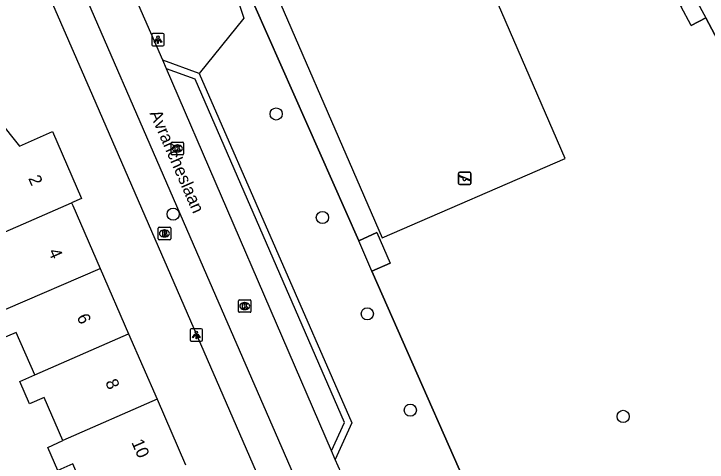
# Model space of a CAD drawing. Extents: x 158474 to 159560, y 388525 to 389605.
# Drawn here: x 158933.9 to 158989.5, y 388950.7 to 388986.6 of the extents above; entities that cross this region are included whole.
import ezdxf

# ---------------------------------------------------------------- set-up
doc = ezdxf.new("R2010")
doc.units = 0
for name, color, linetype in [('IMGEO_Boom', 7, 'Continuous'), ('IMGEO_Brandkraan', 7, 'Continuous'), ('IMGEO_Groenvoorziening', 7, 'Continuous'), ('IMGEO_Hek', 7, 'Continuous'), ('IMGEO_Kolk', 7, 'Continuous'), ('IMGEO_Lichtpunt', 7, 'Continuous'), ('IMGEO_Openbare_ruimte_label', 7, 'Continuous'), ('IMGEO_Pand', 7, 'Continuous'), ('IMGEO_Pand_nummerreeks', 7, 'Continuous'), ('IMGEO_Rijbaan_lokaal_open', 7, 'Continuous'), ('IMGEO_Speelvoorziening', 7, 'Continuous'), ('IMGEO_Voetpad_open', 7, 'Continuous')]:
    doc.layers.add(name, color=color, linetype=linetype)

msp = doc.modelspace()

# ---------------------------------------------------------------- linework, layer by layer
at = {"layer": 'IMGEO_Boom'}
for centre in [(158954.934, 388978.58), (158946.675, 388970.551), (158958.644, 388970.291), (158962.245, 388962.574), (158965.694, 388954.859), (158982.764, 388954.355)]:
    msp.add_circle(centre, 0.489, dxfattribs=at)
at = {"layer": 'IMGEO_Brandkraan'}
for p, q in [((158945.483, 388968.582), (158945.483, 388969.434)), ((158945.558, 388969.508), (158946.41, 388969.508)), ((158945.971, 388969.288), (158945.996, 388969.288)), ((158946.484, 388969.434), (158946.484, 388968.582)), ((158945.994, 388968.728), (158945.969, 388968.728)), ((158946.41, 388968.508), (158945.558, 388968.508))]:
    msp.add_line(p, q, dxfattribs=at)
for points in [[(158945.483, 388968.582), (158945.483, 388969.434)], [(158945.558, 388969.508), (158946.41, 388969.508)], [(158945.831, 388969.208), (158945.831, 388968.808), (158946.044, 388968.808)], [(158946.062, 388969.208), (158945.831, 388969.208)], [(158946.484, 388969.434), (158946.484, 388968.582)], [(158946.01, 388969.127), (158945.956, 388969.127), (158945.956, 388969.051)], [(158945.956, 388969.051), (158946.009, 388969.051)], [(158946.018, 388968.975), (158945.956, 388968.975), (158945.956, 388968.894)], [(158945.956, 388968.894), (158946.018, 388968.894)], [(158946.41, 388968.508), (158945.558, 388968.508)]]:
    msp.add_lwpolyline(points, dxfattribs=at)
for centre, radius, start, end in [((158945.56, 388969.432), 0.0765, 91.552, 178.448), ((158945.56, 388969.432), 0.0765, 91.552, 178.448), ((158946.066, 388969.063), 0.145, 59.4692, 91.5367), ((158946.408, 388969.432), 0.0765, 1.552, 88.448), ((158946.408, 388969.432), 0.0765, 1.552, 88.448), ((158946.011, 388969.089), 0.0379, 267.8285, 90.9355), ((158946.019, 388968.934), 0.0404, 269.8759, 90.5077), ((158946.05, 388969.059), 0.251, 268.6676, 293.5347), ((158946.091, 388969.11), 0.0922, 285.5137, 58.1501), ((158946.096, 388968.918), 0.105, 301.3115, 78.989), ((158945.56, 388968.584), 0.0765, 181.552, 268.448), ((158945.56, 388968.584), 0.0765, 181.552, 268.448), ((158946.408, 388968.584), 0.0765, 271.552, 358.448), ((158946.408, 388968.584), 0.0765, 271.552, 358.448)]:
    msp.add_arc(centre, radius, start, end, dxfattribs=at)
for centre, major_axis, ratio, start_param, end_param in [((158945.97, 388969.008), (-0.387, 0.002), 0.722429, 4.712389, 7.853982), ((158945.995, 388969.008), (-0.39, 0.002), 0.717154, 1.570796, 4.712389)]:
    msp.add_ellipse(centre, major_axis=major_axis, ratio=ratio, start_param=start_param, end_param=end_param, dxfattribs=at)
at = {"layer": 'IMGEO_Groenvoorziening'}
for points in [[(158945.596, 389006.687), (158947.785, 389000), (158952.359, 388986.25), (158948.77, 388981.833)], [(158957.412, 388999.8), (158949.064, 388996.633), (158961.556, 388968.411)], [(158952.661, 388993.472), (158963.435, 388968.65), (158978.112, 388975.021), (158967.338, 388999.843), (158952.661, 388993.472)], [(158989.382, 388986.291), (158988.22, 388985.655), (158987.38, 388987.223), (158988.554, 388987.834)], [(158988.554, 388987.834), (158989.382, 388986.291)], [(159002.847, 388961.622), (159001.99, 388962.516), (158989.382, 388986.291)], [(158961.556, 388968.411), (158963.004, 388969.074), (158964.086, 388966.635), (158962.621, 388965.988)], [(158962.621, 388965.988), (158961.556, 388968.411)], [(158962.621, 388965.988), (158972.851, 388942.824), (158978.418, 388945.81), (159000.966, 388928.748)]]:
    msp.add_lwpolyline(points, dxfattribs=at)
at = {"layer": 'IMGEO_Hek'}
for points in [[(158961.556, 388968.411), (158949.064, 388996.633), (158957.412, 388999.8)], [(158988.22, 388985.655), (158989.382, 388986.291)], [(158989.382, 388986.291), (159001.99, 388962.516), (159002.847, 388961.622)], [(158963.004, 388969.074), (158961.556, 388968.411)], [(158962.621, 388965.988), (158964.086, 388966.635)], [(159000.966, 388928.748), (158978.418, 388945.81), (158972.851, 388942.824), (158962.621, 388965.988)]]:
    msp.add_lwpolyline(points, dxfattribs=at)
at = {"layer": 'IMGEO_Kolk'}
for p, q in [((158946.52, 388975.389), (158946.52, 388976.241)), ((158946.595, 388976.315), (158947.447, 388976.315)), ((158947.008, 388976.095), (158947.033, 388976.095)), ((158947.521, 388976.241), (158947.521, 388975.389)), ((158947.447, 388975.315), (158946.595, 388975.315)), ((158947.031, 388975.535), (158947.006, 388975.535)), ((158951.993, 388963.693), (158952.845, 388963.693)), ((158951.918, 388962.767), (158951.918, 388963.619)), ((158952.406, 388963.473), (158952.431, 388963.473)), ((158952.919, 388963.619), (158952.919, 388962.767)), ((158952.845, 388962.693), (158951.993, 388962.693)), ((158952.429, 388962.913), (158952.404, 388962.913))]:
    msp.add_line(p, q, dxfattribs=at)
for points in [[(158946.52, 388975.389), (158946.52, 388976.241)], [(158946.595, 388976.315), (158947.447, 388976.315)], [(158946.841, 388976.015), (158946.964, 388976.015), (158946.964, 388975.864), (158947.094, 388976.015), (158947.258, 388976.015), (158947.112, 388975.864), (158947.265, 388975.615), (158947.113, 388975.615), (158947.028, 388975.779), (158946.964, 388975.712), (158946.964, 388975.615), (158946.841, 388975.615), (158946.841, 388976.015)], [(158947.521, 388976.241), (158947.521, 388975.389)], [(158947.447, 388975.315), (158946.595, 388975.315)], [(158951.993, 388963.693), (158952.845, 388963.693)], [(158951.918, 388962.767), (158951.918, 388963.619)], [(158952.239, 388963.393), (158952.362, 388963.393), (158952.362, 388963.242), (158952.492, 388963.393), (158952.656, 388963.393), (158952.51, 388963.242), (158952.663, 388962.993), (158952.511, 388962.993), (158952.426, 388963.157), (158952.362, 388963.09), (158952.362, 388962.993), (158952.239, 388962.993), (158952.239, 388963.393)], [(158952.919, 388963.619), (158952.919, 388962.767)], [(158952.845, 388962.693), (158951.993, 388962.693)]]:
    msp.add_lwpolyline(points, dxfattribs=at)
for centre, start, end in [((158946.597, 388976.239), 91.552, 178.448), ((158946.597, 388976.239), 91.552, 178.448), ((158947.445, 388976.239), 1.552, 88.448), ((158947.445, 388976.239), 1.552, 88.448), ((158946.597, 388975.391), 181.552, 268.448), ((158946.597, 388975.391), 181.552, 268.448), ((158947.445, 388975.391), 271.552, 358.448), ((158947.445, 388975.391), 271.552, 358.448), ((158951.995, 388963.617), 91.552, 178.448), ((158951.995, 388963.617), 91.552, 178.448), ((158952.843, 388963.617), 1.552, 88.448), ((158952.843, 388963.617), 1.552, 88.448), ((158951.995, 388962.769), 181.552, 268.448), ((158951.995, 388962.769), 181.552, 268.448), ((158952.843, 388962.769), 271.552, 358.448), ((158952.843, 388962.769), 271.552, 358.448)]:
    msp.add_arc(centre, 0.0765, start, end, dxfattribs=at)
for centre, major_axis, ratio, start_param, end_param in [((158947.007, 388975.815), (-0.387, 0.002), 0.722429, 4.712389, 7.853982), ((158947.032, 388975.815), (-0.39, 0.002), 0.717154, 1.570796, 4.712389), ((158952.405, 388963.193), (-0.387, 0.002), 0.722429, 4.712389, 7.853982), ((158952.43, 388963.193), (-0.39, 0.002), 0.717154, 1.570796, 4.712389)]:
    msp.add_ellipse(centre, major_axis=major_axis, ratio=ratio, start_param=start_param, end_param=end_param, dxfattribs=at)
at = {"layer": 'IMGEO_Lichtpunt'}
for p, q in [((158944.958, 388984.936), (158944.958, 388984.129)), ((158944.958, 388984.936), (158944.958, 388984.129)), ((158945.86, 388985.031), (158945.052, 388985.031)), ((158945.86, 388985.031), (158945.052, 388985.031)), ((158945.954, 388984.129), (158945.954, 388984.936)), ((158945.954, 388984.129), (158945.954, 388984.936)), ((158945.052, 388984.035), (158945.86, 388984.035)), ((158945.052, 388984.035), (158945.86, 388984.035)), ((158948.035, 388961.284), (158948.035, 388960.477)), ((158948.035, 388961.284), (158948.035, 388960.477)), ((158948.937, 388961.379), (158948.129, 388961.379)), ((158948.937, 388961.379), (158948.129, 388961.379)), ((158949.031, 388960.477), (158949.031, 388961.284)), ((158949.031, 388960.477), (158949.031, 388961.284)), ((158948.129, 388960.383), (158948.937, 388960.383)), ((158948.129, 388960.383), (158948.937, 388960.383))]:
    msp.add_line(p, q, dxfattribs=at)
for points in [[(158945.332, 388984.6), (158945.371, 388984.572), (158945.183, 388984.31), (158945.145, 388984.337), (158945.332, 388984.6)], [(158945.434, 388984.552), (158945.481, 388984.552), (158945.481, 388984.23), (158945.434, 388984.23), (158945.434, 388984.552)], [(158945.544, 388984.572), (158945.582, 388984.599), (158945.769, 388984.337), (158945.73, 388984.309), (158945.544, 388984.572)], [(158948.409, 388960.948), (158948.448, 388960.92), (158948.26, 388960.658), (158948.222, 388960.685), (158948.409, 388960.948)], [(158948.511, 388960.9), (158948.558, 388960.9), (158948.558, 388960.578), (158948.511, 388960.578), (158948.511, 388960.9)], [(158948.621, 388960.92), (158948.659, 388960.947), (158948.846, 388960.685), (158948.807, 388960.657), (158948.621, 388960.92)]]:
    msp.add_lwpolyline(points, dxfattribs=at)
for centre in [(158945.457, 388984.734), (158948.534, 388961.082)]:
    msp.add_circle(centre, 0.0994, dxfattribs=at)
for centre, start, end in [((158945.052, 388984.936), 90, 180), ((158945.052, 388984.936), 90, 180), ((158945.86, 388984.936), 0, 90), ((158945.86, 388984.936), 0, 90), ((158945.052, 388984.129), 180, 270), ((158945.052, 388984.129), 180, 270), ((158945.86, 388984.129), 270, 0), ((158945.86, 388984.129), 270, 360), ((158948.129, 388961.284), 90, 180), ((158948.129, 388961.284), 90, 180), ((158948.937, 388961.284), 0, 90), ((158948.937, 388961.284), 0, 90), ((158948.129, 388960.477), 180, 270), ((158948.129, 388960.477), 180, 270), ((158948.937, 388960.477), 270, 0), ((158948.937, 388960.477), 270, 360)]:
    msp.add_arc(centre, 0.0946, start, end, dxfattribs=at)
at = {"layer": 'IMGEO_Pand'}
for points in [[(158929.121, 388982.51), (158930.96, 388980.222), (158934.346, 388976.009), (158936.992, 388977.163), (158939.327, 388971.808), (158938.528, 388971.46)], [(158929.872, 388967.398), (158929.766, 388967.64), (158938.528, 388971.46)], [(158938.528, 388971.46), (158938.626, 388971.235), (158940.816, 388966.213)], [(158933.26, 388962.939), (158940.816, 388966.213)], [(158940.816, 388966.213), (158943.103, 388960.967)], [(158935.576, 388957.685), (158934.092, 388961.087), (158932.886, 388960.561), (158932.081, 388962.405), (158933.26, 388962.939)], [(158935.576, 388957.685), (158943.103, 388960.967)], [(158943.103, 388960.967), (158945.391, 388955.722)], [(158937.843, 388952.431), (158936.343, 388955.871), (158935.156, 388955.354), (158934.378, 388957.138), (158935.576, 388957.685)], [(158945.391, 388955.722), (158937.843, 388952.431)], [(158945.391, 388955.722), (158947.678, 388950.476)], [(158940.111, 388947.176), (158938.639, 388950.55), (158937.43, 388950.023), (158936.628, 388951.861), (158937.843, 388952.431)]]:
    msp.add_lwpolyline(points, dxfattribs=at)
at = {"layer": 'IMGEO_Rijbaan_lokaal_open'}
for points in [[(158945.844, 388982.877), (158938.341, 389000), (158938.099, 389000.552)], [(158935.81, 388996.86), (158949.356, 388965.698), (158965.417, 388928.842), (158973.375, 388921.798), (158978.193, 388927.225)], [(158946.141, 388982.191), (158945.844, 388982.877)], [(158959.387, 388951.584), (158946.141, 388982.191)], [(158959.679, 388950.909), (158959.387, 388951.584)], [(158960.62, 388948.755), (158959.679, 388950.909)]]:
    msp.add_lwpolyline(points, dxfattribs=at)
at = {"layer": 'IMGEO_Speelvoorziening'}
for p, q in [((158969.566, 388973.019), (158969.566, 388973.819)), ((158969.566, 388973.819), (158969.566, 388973.019)), ((158969.635, 388973.644), (158970.511, 388973.291)), ((158969.666, 388973.919), (158970.456, 388973.919)), ((158970.456, 388973.919), (158969.666, 388973.919)), ((158970.556, 388973.819), (158970.556, 388973.019)), ((158970.556, 388973.019), (158970.556, 388973.819)), ((158969.949, 388973.447), (158969.61, 388973.584)), ((158970.487, 388973.231), (158970.147, 388973.368)), ((158970.456, 388972.919), (158969.666, 388972.919)), ((158969.666, 388972.919), (158970.456, 388972.919))]:
    msp.add_line(p, q, dxfattribs=at)
for centre, radius, start, end in [((158969.666, 388973.819), 0.1, 90, 180), ((158969.666, 388973.819), 0.1, 90, 180), ((158969.623, 388973.614), 0.0327, 68.078, 248.078), ((158970.456, 388973.819), 0.1, 0, 90), ((158970.456, 388973.819), 0.1, 360, 90), ((158970.028, 388973.357), 0.12, 130.9928, 5.1632), ((158970.499, 388973.261), 0.0327, 248.078, 68.078), ((158969.666, 388973.019), 0.1, 180, 270), ((158969.666, 388973.019), 0.1, 180, 270), ((158970.456, 388973.019), 0.1, 270, 0), ((158970.456, 388973.019), 0.1, 270, 0)]:
    msp.add_arc(centre, radius, start, end, dxfattribs=at)
at = {"layer": 'IMGEO_Voetpad_open'}
for points in [[(158982.198, 388910.573), (158963.265, 388927.1), (158940.226, 388980.021), (158933.359, 388995.794)], [(158948.77, 388981.833), (158945.844, 388982.877)], [(158959.387, 388951.584), (158960.419, 388953.856), (158948.433, 388981.373), (158946.141, 388982.191)], [(158948.77, 388981.833), (158961.017, 388953.851), (158959.679, 388950.909)]]:
    msp.add_lwpolyline(points, dxfattribs=at)

# ---------------------------------------------------------------- texts
at = {"layer": 'IMGEO_Openbare_ruimte_label'}
msp.add_text('Avrancheslaan', height=1, rotation=293.5671, dxfattribs=at).set_placement((158944.766, 388978.639))
at = {"layer": 'IMGEO_Pand_nummerreeks'}
for s, rotation, p in [('2', 293.5598, (158935.042, 388973.429)), ('4', 293.5598, (158936.65, 388967.561)), ('6', 293.5598, (158938.932, 388962.329)), ('8', 293.5596, (158941.214, 388957.094)), ('10', 293.5598, (158943.311, 388952.284))]:
    msp.add_text(s, height=1, rotation=rotation, dxfattribs=at).set_placement(p)

doc.saveas('drawing.dxf')
